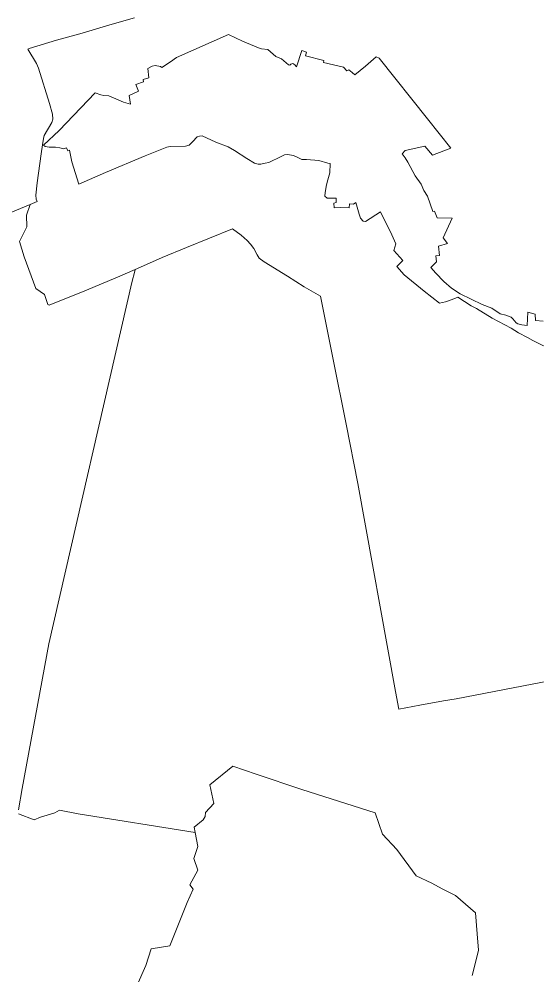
# Model space of a CAD drawing. Extents: x 369010 to 735936, y 6377141 to 6616555.
# Drawn here: x 502579 to 507430, y 6465048 to 6474003 of the extents above; entities that cross this region are included whole.
import ezdxf

# ---------------------------------------------------------------- set-up
doc = ezdxf.new("R2010")
doc.units = 0
doc.header["$LTSCALE"] = 40
doc.layers.add('3', color=7, linetype='Continuous', lineweight=13)

msp = doc.modelspace()

# ---------------------------------------------------------------- linework, layer by layer
at = {"layer": '3'}
for points in [[(502014.18, 6471990.5), (502682.49, 6472266.07), (502746.54, 6472292.88), (502738.93, 6472316.71), (502734.62, 6472352.29), (502749.19, 6472467.81), (502785.93, 6472742.06), (502797.68, 6472825.14), (502805.79, 6472882.9), (502812.91, 6472913.85), (502886.39, 6473035), (502894.5, 6473066.44), (502892.18, 6473111.46), (502862.56, 6473213.08), (502760.77, 6473544.09), (502743.23, 6473586.46), (502661.3, 6473719.69), (502671.9, 6473728.96), (502930.58, 6473805.75), (503170.56, 6473872.12), (503429.74, 6473948.91), (503658.63, 6474015.11)], [(503658.63, 6474015.11), (503429.74, 6473948.91), (503170.56, 6473872.12), (502930.58, 6473805.75), (502671.9, 6473728.96), (502661.3, 6473719.69), (502743.23, 6473586.46), (502760.77, 6473544.09), (502862.56, 6473213.08), (502892.18, 6473111.46), (502894.5, 6473066.44), (502886.39, 6473035), (502812.91, 6472913.85), (502805.79, 6472882.9), (502797.68, 6472825.14), (502785.93, 6472742.06), (502749.19, 6472467.81), (502734.62, 6472352.29), (502738.93, 6472316.71), (502746.54, 6472292.88), (502682.49, 6472266.07), (502647.4, 6472165.27), (502650.71, 6472057.86), (502583.68, 6471917.68), (502627.38, 6471774.19), (502734.62, 6471480.09), (502816.71, 6471423.82), (502847.99, 6471328.15), (502860.24, 6471321.37), (503195.05, 6471457.25), (503501.4, 6471585.84), (503665.58, 6471657.67), (503744.53, 6471692.26), (503919.96, 6471770.22), (504148.19, 6471863.06), (504579.16, 6472039.16), (504658.61, 6471978.59), (504713.88, 6471928.27), (504746.82, 6471892.69), (504777.6, 6471852.97), (504809.38, 6471794.38), (504828.08, 6471762.44), (504874.26, 6471729.67), (505094.54, 6471593.13), (505249.62, 6471494.65), (505403.87, 6471406.93), (505521.88, 6470812.44), (505641.7, 6470207.53), (505752.75, 6469650.61)], [(503137.46, 6472456.4), (503073.57, 6472667.08), (503050.57, 6472775.98), (503035.18, 6472768.37), (503021.28, 6472796.34), (502996.95, 6472786.24), (502959.87, 6472797.66), (502920.32, 6472801.47), (502859.08, 6472802.79), (502823.33, 6472809.08), (502806.78, 6472821.99), (502954.58, 6472959.03), (503291.87, 6473312.05), (503345.5, 6473292.85), (503373.63, 6473287.72), (503418.32, 6473282.59), (503555.69, 6473224.17), (503623.38, 6473206.29), (503610.64, 6473286.73), (503697.52, 6473327.61), (503671.87, 6473391.49), (503744.69, 6473415.66), (503741.38, 6473436.84), (503795.01, 6473453.39), (503784.75, 6473540.28), (503825.62, 6473560.64), (503854.92, 6473568.42), (503903.41, 6473558.16), (503917.48, 6473549.22), (503997.91, 6473601.52), (504054.52, 6473641.73), (504540.93, 6473858.71), (504672.34, 6473797.31), (504821.46, 6473733.26), (504849.43, 6473725.65), (504908.19, 6473718.03), (504985.31, 6473653.98), (505037.61, 6473631.14), (505103.98, 6473574.87), (505115.4, 6473572.39), (505125.66, 6473580), (505143.53, 6473587.61), (505162.73, 6473574.87), (505177.96, 6473554.51), (505226.45, 6473710.25), (505269.98, 6473693.7), (505262.2, 6473659.11), (505432.17, 6473615.59), (505431.01, 6473597.71), (505617.21, 6473553.69), (505650.31, 6473519.1), (505667.02, 6473526.87), (505700.12, 6473502.55), (505724.45, 6473479.54), (505822.76, 6473561.3), (505924.88, 6473649.51), (505950.53, 6473636.77), (506406.33, 6473068.26), (506624.13, 6472794.35), (506453.17, 6472726.66), (506379.19, 6472813.55), (506194.98, 6472770.52), (506166.84, 6472741.06), (506196.3, 6472702.83), (506220.47, 6472661.95), (506289.48, 6472535.51), (506344.6, 6472456.23), (506371.41, 6472396.15), (506406, 6472345.01), (506454.32, 6472199.53), (506471.04, 6472203.34), (506496.53, 6472140.78), (506635.72, 6472136.97), (506552.63, 6471953.1), (506592.02, 6471901.13), (506509.11, 6471874.32), (506516.72, 6471788.75), (506483.62, 6471784.95), (506489.91, 6471727.35), (506435.79, 6471675.05), (506482.96, 6471621.43), (506557.1, 6471544.8), (506631.08, 6471480.91), (506710.19, 6471427.29), (506916.58, 6471328.82), (507007.11, 6471293.07), (507085.06, 6471241.93), (507139.84, 6471229.18), (507189.16, 6471211.31), (507205.88, 6471193.27), (507235.5, 6471157.19), (507250.9, 6471146.93), (507288.3, 6471139.31), (507339.61, 6471132.86), (507346.06, 6471257.65), (507414.25, 6471238.29), (507415.57, 6471180.36), (507488.72, 6471171.75)], [(505431.01, 6473597.71), (505432.17, 6473615.59), (505262.2, 6473659.11), (505269.98, 6473693.7), (505226.45, 6473710.25), (505177.96, 6473554.51), (505162.73, 6473574.87), (505143.53, 6473587.61), (505125.66, 6473580), (505115.4, 6473572.39), (505103.98, 6473574.87), (505037.61, 6473631.14), (504985.31, 6473653.98), (504908.19, 6473718.03), (504849.43, 6473725.65), (504821.46, 6473733.26), (504672.34, 6473797.31), (504540.93, 6473858.71), (504054.52, 6473641.73), (503997.91, 6473601.52), (503917.48, 6473549.22), (503903.41, 6473558.16), (503854.92, 6473568.42), (503825.62, 6473560.64), (503784.75, 6473540.28), (503795.01, 6473453.39), (503741.38, 6473436.84), (503744.69, 6473415.66), (503671.87, 6473391.49), (503697.52, 6473327.61), (503610.64, 6473286.73), (503623.38, 6473206.29), (503555.69, 6473224.17), (503418.32, 6473282.59), (503373.63, 6473287.72), (503345.5, 6473292.85), (503291.87, 6473312.05), (502954.58, 6472959.03), (502806.78, 6472821.99)], [(507488.72, 6471171.75), (507415.57, 6471180.36), (507414.25, 6471238.29), (507346.06, 6471257.65), (507339.61, 6471132.86), (507288.3, 6471139.31), (507250.9, 6471146.93), (507235.5, 6471157.19), (507205.88, 6471193.27), (507189.16, 6471211.31), (507139.84, 6471229.18), (507085.06, 6471241.93), (507007.11, 6471293.07), (506916.58, 6471328.82), (506710.19, 6471427.29), (506631.08, 6471480.91), (506557.1, 6471544.8), (506482.96, 6471621.43), (506435.79, 6471675.05), (506489.91, 6471727.35), (506483.62, 6471784.95), (506516.72, 6471788.75), (506509.11, 6471874.32), (506592.02, 6471901.13), (506552.63, 6471953.1), (506635.72, 6472136.97), (506496.53, 6472140.78), (506471.04, 6472203.34), (506454.32, 6472199.53), (506406, 6472345.01), (506371.41, 6472396.15), (506344.6, 6472456.23), (506289.48, 6472535.51), (506220.47, 6472661.95), (506196.3, 6472702.83), (506166.84, 6472741.06), (506194.98, 6472770.52), (506379.19, 6472813.55), (506453.17, 6472726.66), (506624.13, 6472794.35), (506406.33, 6473068.26), (505950.53, 6473636.77), (505924.88, 6473649.51), (505822.76, 6473561.3), (505724.45, 6473479.54), (505700.12, 6473502.55), (505667.02, 6473526.87), (505650.31, 6473519.1), (505617.21, 6473553.69), (505431.01, 6473597.71)], [(502806.78, 6472821.99), (502823.33, 6472809.08), (502859.08, 6472802.79), (502920.32, 6472801.47), (502959.87, 6472797.66), (502996.95, 6472786.24), (503021.28, 6472796.34), (503035.18, 6472768.37), (503050.57, 6472775.98), (503073.57, 6472667.08), (503137.46, 6472456.4), (503389.36, 6472565.63), (503759.26, 6472721.37), (503963.49, 6472803.13), (503992.78, 6472809.42), (504136.94, 6472813.22), (504172.69, 6472821), (504204.63, 6472851.62), (504247.99, 6472898.79), (504268.35, 6472906.57), (504295.16, 6472909.21), (504421.6, 6472849.3), (504536.46, 6472805.77), (504597.37, 6472773.17), (504712.23, 6472695.38), (504785.05, 6472651.86), (504816.99, 6472642.92), (504843.81, 6472644.24), (504884.02, 6472653.51), (504917.29, 6472659.97), (505034.63, 6472714.75), (505064.09, 6472730.14), (505094.71, 6472733.95), (505148.33, 6472726.33), (505196.83, 6472703.33), (505227.77, 6472686.28), (505271.3, 6472686.28), (505386.16, 6472678.67), (505471.56, 6472653.18), (505494.57, 6472650.53), (505490.76, 6472561.16), (505471.23, 6472496.12), (505458.49, 6472450.11), (505445.74, 6472378.61), (505444.42, 6472342.86), (505466.1, 6472324.98), (505505.66, 6472323.66), (505549.02, 6472323.66), (505549.02, 6472284.11), (505527.34, 6472278.97), (505529.99, 6472235.61), (505587.41, 6472236.94), (505671.66, 6472234.29), (505672.98, 6472271.36), (505711.21, 6472268.88), (505732.23, 6472283.28), (505765.33, 6472174.71), (505778.08, 6472136.48), (505801.08, 6472110.82), (505824.09, 6472105.86), (505964.43, 6472196.39), (506070.02, 6471982.56), (506109.58, 6471896.99), (506090.55, 6471835.59), (506173.46, 6471739.93), (506117.86, 6471684.82), (506186.7, 6471605.54), (506375.21, 6471453.44), (506517.05, 6471341.06), (506574.48, 6471352.48), (506637.04, 6471374.33), (506687.69, 6471398.82), (506812.81, 6471317.07), (506865.11, 6471291.41), (507011.08, 6471199.72), (507188.5, 6471107.04), (507256.69, 6471063.35), (507340.27, 6471019.49), (507393.23, 6470990.2), (507595.14, 6470891.06)], [(507595.14, 6470891.06), (507393.23, 6470990.2), (507340.27, 6471019.49), (507256.69, 6471063.35), (507188.5, 6471107.04), (507011.08, 6471199.72), (506865.11, 6471291.41), (506812.81, 6471317.07), (506687.69, 6471398.82), (506637.04, 6471374.33), (506574.48, 6471352.48), (506517.05, 6471341.06), (506375.21, 6471453.44), (506186.7, 6471605.54), (506117.86, 6471684.82), (506173.46, 6471739.93), (506090.55, 6471835.59), (506109.58, 6471896.99), (506070.02, 6471982.56), (505964.43, 6472196.39), (505824.09, 6472105.86), (505801.08, 6472110.82), (505778.08, 6472136.48), (505765.33, 6472174.71), (505732.23, 6472283.28), (505711.21, 6472268.88), (505672.98, 6472271.36), (505671.66, 6472234.29), (505587.41, 6472236.94), (505529.99, 6472235.61), (505527.34, 6472278.97), (505549.02, 6472284.11), (505549.02, 6472323.66), (505505.66, 6472323.66), (505466.1, 6472324.98), (505444.42, 6472342.86), (505445.74, 6472378.61), (505458.49, 6472450.11), (505471.23, 6472496.12), (505490.76, 6472561.16), (505494.57, 6472650.53), (505471.56, 6472653.18), (505386.16, 6472678.67), (505271.3, 6472686.28), (505227.77, 6472686.28), (505196.83, 6472703.33), (505148.33, 6472726.33), (505094.71, 6472733.95), (505064.09, 6472730.14), (505034.63, 6472714.75), (504917.29, 6472659.97), (504884.02, 6472653.51), (504843.81, 6472644.24), (504816.99, 6472642.92), (504785.05, 6472651.86), (504712.23, 6472695.38), (504597.37, 6472773.17), (504536.46, 6472805.77), (504421.6, 6472849.3), (504295.16, 6472909.21), (504268.35, 6472906.57), (504247.99, 6472898.79), (504204.63, 6472851.62), (504172.69, 6472821), (504136.94, 6472813.22), (503992.78, 6472809.42), (503963.49, 6472803.13), (503759.26, 6472721.37), (503389.36, 6472565.63), (503137.46, 6472456.4)], [(502574.08, 6466593.75), (502607.35, 6466793.01), (502856.93, 6468148.99), (503635.3, 6471534.87), (503662.11, 6471639.63), (503665.58, 6471657.67), (503501.4, 6471585.84), (503195.05, 6471457.25), (502860.24, 6471321.37), (502847.99, 6471328.15), (502816.71, 6471423.82), (502734.62, 6471480.09), (502627.38, 6471774.19), (502583.68, 6471917.68), (502650.71, 6472057.86), (502647.4, 6472165.27), (502682.49, 6472266.07), (502014.18, 6471990.5)], [(507741.95, 6467840.49), (506672.62, 6467633.94), (506555.78, 6467615.57), (506333.18, 6467575.85), (506135.56, 6467538.28), (506106.6, 6467702.13), (505752.75, 6469650.61), (505641.7, 6470207.53), (505521.88, 6470812.44), (505403.87, 6471406.93), (505249.62, 6471494.65), (505094.54, 6471593.13), (504874.26, 6471729.67), (504828.08, 6471762.44), (504809.38, 6471794.38), (504777.6, 6471852.97), (504746.82, 6471892.69), (504713.88, 6471928.27), (504658.61, 6471978.59), (504579.16, 6472039.16), (504148.19, 6471863.06), (503919.96, 6471770.22), (503744.53, 6471692.26), (503665.58, 6471657.67)], [(503665.58, 6471657.67), (503662.11, 6471639.63), (503635.3, 6471534.87), (502856.93, 6468148.99), (502607.35, 6466793.01), (502574.08, 6466593.75)], [(505752.75, 6469650.61), (506106.6, 6467702.13), (506135.56, 6467538.28), (506333.18, 6467575.85), (506555.78, 6467615.57), (506672.62, 6467633.94), (507741.95, 6467840.49)], [(502572.93, 6466555.68), (502719.73, 6466500.9), (502779.64, 6466525.06), (502913.86, 6466566.44), (502957.23, 6466591.93), (503132.16, 6466557.5), (504228.79, 6466381.24), (504218.53, 6466431.22), (504302.77, 6466501.56), (504320.65, 6466530.86), (504325.78, 6466569.25), (504402.9, 6466653), (504364.67, 6466829.26), (504582.64, 6467002.71), (504799.62, 6466928.73), (505228.27, 6466786.06), (505915.28, 6466565.78), (505982.8, 6466366.84), (506116.86, 6466221.2), (506298.09, 6465977.24), (506444.89, 6465905.75), (506543.2, 6465852.79), (506667.16, 6465791.22), (506855.34, 6465630.35), (506869.41, 6465432.07), (506883.97, 6465279.31), (506846.9, 6465139.79), (506822.57, 6465041.32)], [(506822.57, 6465041.32), (506846.9, 6465139.79), (506883.97, 6465279.31), (506869.41, 6465432.07), (506855.34, 6465630.35), (506667.16, 6465791.22), (506543.2, 6465852.79), (506444.89, 6465905.75), (506298.09, 6465977.24), (506116.86, 6466221.2), (505982.8, 6466366.84), (505915.28, 6466565.78), (505228.27, 6466786.06), (504799.62, 6466928.73), (504582.64, 6467002.71), (504364.67, 6466829.26), (504402.9, 6466653), (504325.78, 6466569.25), (504320.65, 6466530.86)], [(503683.29, 6464946.49), (503766.21, 6465135.99), (503816.03, 6465290.73), (503992.45, 6465318.87), (504153.65, 6465725.35), (504208.93, 6465850.97), (504179.64, 6465890.52), (504254.28, 6466027.89), (504216.05, 6466137.78), (504252.96, 6466250.82), (504228.79, 6466381.24), (503132.16, 6466557.5), (502957.23, 6466591.93), (502913.86, 6466566.44), (502779.64, 6466525.06), (502719.73, 6466500.9), (502572.93, 6466555.68)], [(504320.65, 6466530.86), (504302.77, 6466501.56), (504218.53, 6466431.22), (504228.79, 6466381.24)], [(504228.79, 6466381.24), (504252.96, 6466250.82), (504216.05, 6466137.78), (504254.28, 6466027.89), (504179.64, 6465890.52), (504208.93, 6465850.97), (504153.65, 6465725.35), (503992.45, 6465318.87), (503816.03, 6465290.73), (503766.21, 6465135.99), (503683.29, 6464946.49)]]:
    msp.add_lwpolyline(points, dxfattribs=at)

doc.saveas('drawing.dxf')
